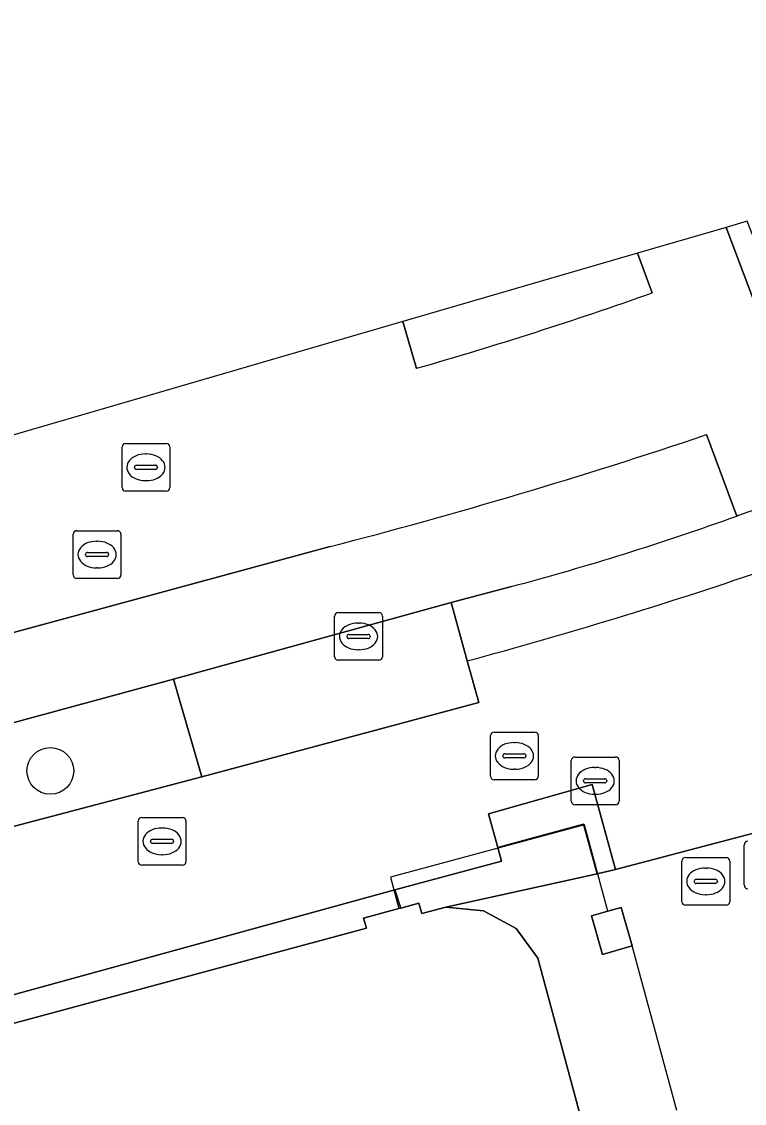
# Model space of a CAD drawing. Extents: x 159716 to 160783, y 383290 to 384031.
# Drawn here: x 159864.38 to 159879.52, y 383634.01 to 383656.69 of the extents above; entities that cross this region are included whole.
import ezdxf

# ---------------------------------------------------------------- set-up
doc = ezdxf.new("R2010")
doc.units = 0
for name, color, linetype in [('IMGEO_Boom', 7, 'Continuous'), ('IMGEO_Brandkraan', 7, 'Continuous'), ('IMGEO_Groenvoorziening', 7, 'Continuous'), ('IMGEO_Kolk', 7, 'Continuous'), ('IMGEO_Pand', 7, 'Continuous'), ('IMGEO_Pand_overbouw', 7, 'Continuous'), ('IMGEO_Parkeervlak_open', 7, 'Continuous'), ('IMGEO_Rijbaan_lokaal_gesloten', 7, 'Continuous'), ('IMGEO_Rijbaan_lokaal_open', 7, 'Continuous'), ('IMGEO_Rioolput', 7, 'Continuous'), ('IMGEO_Voetpad_open', 7, 'Continuous')]:
    doc.layers.add(name, color=color, linetype=linetype)

msp = doc.modelspace()

# ---------------------------------------------------------------- linework, layer by layer
at = {"layer": 'IMGEO_Boom'}
msp.add_circle((159864.983, 383640.978), 0.489, dxfattribs=at)
at = {"layer": 'IMGEO_Brandkraan'}
for p, q in [((159875.898, 383640.343), (159875.898, 383641.195)), ((159875.973, 383641.269), (159876.825, 383641.269)), ((159876.899, 383641.195), (159876.899, 383640.343)), ((159876.386, 383641.049), (159876.411, 383641.049)), ((159876.157, 383640.763), (159876.157, 383640.775)), ((159876.595, 383640.726), (159876.197, 383640.726)), ((159876.2, 383640.812), (159876.598, 383640.812)), ((159876.641, 383640.775), (159876.641, 383640.763)), ((159876.409, 383640.489), (159876.384, 383640.489)), ((159876.825, 383640.269), (159875.973, 383640.269))]:
    msp.add_line(p, q, dxfattribs=at)
for points in [[(159875.898, 383640.343), (159875.898, 383641.195)], [(159875.973, 383641.269), (159876.825, 383641.269)], [(159876.899, 383641.195), (159876.899, 383640.343)], [(159876.825, 383640.269), (159875.973, 383640.269)]]:
    msp.add_lwpolyline(points, dxfattribs=at)
for centre, radius, start, end in [((159875.975, 383641.193), 0.0765, 91.552, 178.448), ((159875.975, 383641.193), 0.0765, 91.552, 178.448), ((159876.823, 383641.193), 0.0765, 1.552, 88.448), ((159876.823, 383641.193), 0.0765, 1.552, 88.448), ((159876.197, 383640.772), 0.0403, 85.8775, 175.7526), ((159876.194, 383640.762), 0.0366, 178.938, 274.7102), ((159876.598, 383640.769), 0.043, 264.8664, 352.4533), ((159876.602, 383640.774), 0.0386, 1.7309, 96.639), ((159875.975, 383640.345), 0.0765, 181.552, 268.448), ((159875.975, 383640.345), 0.0765, 181.552, 268.448), ((159876.823, 383640.345), 0.0765, 271.552, 358.448), ((159876.823, 383640.345), 0.0765, 271.552, 358.448)]:
    msp.add_arc(centre, radius, start, end, dxfattribs=at)
for centre, major_axis, ratio, start_param, end_param in [((159876.385, 383640.769), (-0.387, 0.002), 0.722429, 4.712389, 7.853982), ((159876.41, 383640.769), (-0.39, 0.002), 0.717154, 1.570796, 4.712389)]:
    msp.add_ellipse(centre, major_axis=major_axis, ratio=ratio, start_param=start_param, end_param=end_param, dxfattribs=at)
at = {"layer": 'IMGEO_Groenvoorziening'}
msp.add_lwpolyline([(159867.563, 383642.898), (159862.136, 383641.425), (159862.639, 383639.499), (159862.663, 383639.405), (159868.154, 383640.85)], close=True, dxfattribs=at)
at = {"layer": 'IMGEO_Kolk'}
for p, q in [((159871.015, 383644.297), (159871.867, 383644.297)), ((159870.94, 383643.371), (159870.94, 383644.223)), ((159871.428, 383644.077), (159871.453, 383644.077)), ((159871.941, 383644.223), (159871.941, 383643.371)), ((159871.242, 383643.84), (159871.64, 383643.84)), ((159871.199, 383643.791), (159871.199, 383643.803)), ((159871.637, 383643.754), (159871.239, 383643.754)), ((159871.683, 383643.803), (159871.683, 383643.791)), ((159871.451, 383643.517), (159871.426, 383643.517)), ((159871.867, 383643.297), (159871.015, 383643.297))]:
    msp.add_line(p, q, dxfattribs=at)
for points in [[(159871.015, 383644.297), (159871.867, 383644.297)], [(159870.94, 383643.371), (159870.94, 383644.223)], [(159871.941, 383644.223), (159871.941, 383643.371)], [(159871.867, 383643.297), (159871.015, 383643.297)]]:
    msp.add_lwpolyline(points, dxfattribs=at)
for centre, radius, start, end in [((159871.017, 383644.221), 0.0765, 91.552, 178.448), ((159871.017, 383644.221), 0.0765, 91.552, 178.448), ((159871.865, 383644.221), 0.0765, 1.552, 88.448), ((159871.865, 383644.221), 0.0765, 1.552, 88.448), ((159871.239, 383643.8), 0.0403, 85.8775, 175.7526), ((159871.644, 383643.802), 0.0386, 1.7309, 96.639), ((159871.236, 383643.79), 0.0366, 178.938, 274.7102), ((159871.64, 383643.797), 0.043, 264.8664, 352.4533), ((159871.017, 383643.373), 0.0765, 181.552, 268.448), ((159871.017, 383643.373), 0.0765, 181.552, 268.448), ((159871.865, 383643.373), 0.0765, 271.552, 358.448), ((159871.865, 383643.373), 0.0765, 271.552, 358.448)]:
    msp.add_arc(centre, radius, start, end, dxfattribs=at)
for centre, major_axis, ratio, start_param, end_param in [((159871.427, 383643.797), (-0.387, 0.002), 0.722429, 4.712389, 7.853982), ((159871.452, 383643.797), (-0.39, 0.002), 0.717154, 1.570796, 4.712389)]:
    msp.add_ellipse(centre, major_axis=major_axis, ratio=ratio, start_param=start_param, end_param=end_param, dxfattribs=at)
at = {"layer": 'IMGEO_Pand'}
msp.add_lwpolyline([(159879.981, 383619.319), (159878.711, 383624.018), (159875.198, 383637.054), (159874.741, 383637.677), (159874.059, 383638.044), (159873.267, 383638.119), (159872.765, 383637.987), (159872.701, 383638.204), (159872.327, 383638.103), (159872.286, 383638.092), (159871.547, 383637.893), (159871.604, 383637.681), (159863.994, 383635.627)], dxfattribs=at)
msp.add_lwpolyline([(159876.945, 383638.116), (159876.661, 383638.035), (159876.323, 383637.938), (159876.553, 383637.13), (159877.176, 383637.308)], close=True, dxfattribs=at)
at = {"layer": 'IMGEO_Pand_overbouw'}
msp.add_lwpolyline([(159878.109, 383633.858), (159877.176, 383637.308), (159876.553, 383637.13), (159876.323, 383637.938), (159876.661, 383638.035), (159876.173, 383639.847), (159872.108, 383638.75), (159872.286, 383638.092), (159872.327, 383638.103), (159872.701, 383638.204), (159872.765, 383637.987), (159873.267, 383638.119), (159874.059, 383638.044), (159874.741, 383637.677), (159875.198, 383637.054), (159878.711, 383624.018)], dxfattribs=at)
at = {"layer": 'IMGEO_Parkeervlak_open'}
msp.add_lwpolyline([(159873.718, 383643.284), (159873.378, 383644.509), (159867.563, 383642.898), (159868.154, 383640.85), (159873.959, 383642.413), (159873.718, 383643.283)], close=True, dxfattribs=at)
at = {"layer": 'IMGEO_Rijbaan_lokaal_gesloten'}
for points in [[(159877.285, 383651.831), (159872.372, 383650.4), (159872.658, 383649.417)], [(159877.595, 383650.999), (159877.285, 383651.831)], [(159879.364, 383646.32), (159878.734, 383648.029)], [(159870.849, 383645.682), (159857.264, 383641.995), (159857.701, 383640.246), (159862.136, 383641.425), (159867.563, 383642.898), (159873.378, 383644.509)], [(159873.378, 383644.509), (159874.646, 383644.843)]]:
    msp.add_lwpolyline(points, dxfattribs=at)
for centre, radius, start, end in [((159848.904, 383732.042), 85.971, 286.03961, 289.4952), ((159842.687, 383754.715), 112.611, 284.48247, 288.6692), ((159859.626, 383701.096), 58.224, 284.94983, 289.8163)]:
    msp.add_arc(centre, radius, start, end, dxfattribs=at)
at = {"layer": 'IMGEO_Rijbaan_lokaal_open'}
for points in [[(159879.825, 383651.878), (159879.585, 383652.501), (159879.14, 383652.372), (159881.163, 383647.027), (159881.593, 383647.218), (159880.881, 383649.099), (159881.487, 383649.336)], [(159879.14, 383652.372), (159877.285, 383651.831), (159877.595, 383650.999)], [(159880.983, 383646.949), (159881.163, 383647.027), (159879.14, 383652.372)], [(159872.658, 383649.417), (159872.372, 383650.4), (159854.392, 383645.161), (159855.908, 383639.763), (159857.701, 383640.246), (159857.264, 383641.995), (159870.849, 383645.682)], [(159878.734, 383648.029), (159879.364, 383646.32), (159879.408, 383646.336)], [(159920.184, 383634.642), (159912.339, 383632.316), (159912.128, 383633.029), (159895.091, 383628.211), (159893.909, 383632.552), (159893.313, 383632.369), (159892.998, 383633.71), (159886.801, 383631.969), (159885.594, 383631.619), (159885.622, 383631.523), (159888.992, 383632.493), (159890.236, 383628.168), (159885.431, 383626.785), (159884.187, 383631.11), (159883.304, 383630.856), (159880.882, 383639.978), (159876.826, 383638.908), (159876.443, 383638.823), (159873.267, 383638.119), (159874.059, 383638.044), (159874.741, 383637.677), (159875.198, 383637.054), (159878.711, 383624.018), (159879.981, 383619.319)]]:
    msp.add_lwpolyline(points, dxfattribs=at)
msp.add_lwpolyline([(159876.553, 383637.13), (159876.323, 383637.938), (159876.661, 383638.035), (159876.945, 383638.116), (159877.176, 383637.308)], close=True, dxfattribs=at)
for centre, radius, start, end in [((159848.904, 383732.042), 85.971, 286.03961, 289.4952), ((159842.687, 383754.715), 112.611, 284.48247, 288.6692), ((159870.706, 383671.024), 26.176, 289.4163, 293.1163)]:
    msp.add_arc(centre, radius, start, end, dxfattribs=at)
at = {"layer": 'IMGEO_Rioolput'}
for p, q in [((159866.486, 383646.916), (159866.486, 383647.768)), ((159866.561, 383647.842), (159867.413, 383647.842)), ((159867.487, 383647.768), (159867.487, 383646.916)), ((159866.974, 383647.622), (159866.999, 383647.622)), ((159866.745, 383647.336), (159866.745, 383647.348)), ((159867.183, 383647.299), (159866.785, 383647.299)), ((159866.788, 383647.385), (159867.186, 383647.385)), ((159867.229, 383647.348), (159867.229, 383647.336)), ((159866.997, 383647.062), (159866.972, 383647.062)), ((159867.413, 383646.842), (159866.561, 383646.842)), ((159865.462, 383645.087), (159865.462, 383645.939)), ((159865.537, 383646.013), (159866.389, 383646.013)), ((159866.463, 383645.939), (159866.463, 383645.087)), ((159865.95, 383645.793), (159865.975, 383645.793)), ((159865.721, 383645.507), (159865.721, 383645.519)), ((159866.159, 383645.47), (159865.761, 383645.47)), ((159865.764, 383645.556), (159866.162, 383645.556)), ((159866.205, 383645.519), (159866.205, 383645.507)), ((159865.973, 383645.233), (159865.948, 383645.233)), ((159866.389, 383645.013), (159865.537, 383645.013)), ((159874.281, 383641.792), (159875.133, 383641.792)), ((159874.206, 383640.866), (159874.206, 383641.718)), ((159874.694, 383641.572), (159874.719, 383641.572)), ((159875.207, 383641.718), (159875.207, 383640.866)), ((159874.508, 383641.335), (159874.906, 383641.335)), ((159874.465, 383641.286), (159874.465, 383641.298)), ((159874.903, 383641.249), (159874.505, 383641.249)), ((159874.949, 383641.298), (159874.949, 383641.286)), ((159874.717, 383641.012), (159874.692, 383641.012)), ((159875.133, 383640.792), (159874.281, 383640.792)), ((159866.899, 383640.001), (159867.751, 383640.001)), ((159866.824, 383639.075), (159866.824, 383639.927)), ((159867.312, 383639.781), (159867.337, 383639.781)), ((159867.825, 383639.927), (159867.825, 383639.075)), ((159867.083, 383639.495), (159867.083, 383639.507)), ((159867.126, 383639.544), (159867.524, 383639.544)), ((159867.567, 383639.507), (159867.567, 383639.495)), ((159867.521, 383639.458), (159867.123, 383639.458)), ((159879.524, 383638.579), (159879.524, 383639.431)), ((159867.335, 383639.221), (159867.31, 383639.221)), ((159878.216, 383638.236), (159878.216, 383639.088)), ((159878.291, 383639.162), (159879.143, 383639.162)), ((159879.217, 383639.088), (159879.217, 383638.236)), ((159867.751, 383639.001), (159866.899, 383639.001)), ((159878.704, 383638.942), (159878.729, 383638.942)), ((159878.475, 383638.656), (159878.475, 383638.668)), ((159878.913, 383638.619), (159878.515, 383638.619)), ((159878.518, 383638.705), (159878.916, 383638.705)), ((159878.959, 383638.668), (159878.959, 383638.656)), ((159878.727, 383638.382), (159878.702, 383638.382)), ((159879.143, 383638.162), (159878.291, 383638.162))]:
    msp.add_line(p, q, dxfattribs=at)
for points in [[(159866.486, 383646.916), (159866.486, 383647.768)], [(159866.561, 383647.842), (159867.413, 383647.842)], [(159867.487, 383647.768), (159867.487, 383646.916)], [(159867.413, 383646.842), (159866.561, 383646.842)], [(159865.462, 383645.087), (159865.462, 383645.939)], [(159865.537, 383646.013), (159866.389, 383646.013)], [(159866.463, 383645.939), (159866.463, 383645.087)], [(159866.389, 383645.013), (159865.537, 383645.013)], [(159874.281, 383641.792), (159875.133, 383641.792)], [(159874.206, 383640.866), (159874.206, 383641.718)], [(159875.207, 383641.718), (159875.207, 383640.866)], [(159875.133, 383640.792), (159874.281, 383640.792)], [(159866.899, 383640.001), (159867.751, 383640.001)], [(159866.824, 383639.075), (159866.824, 383639.927)], [(159867.825, 383639.927), (159867.825, 383639.075)], [(159879.524, 383638.579), (159879.524, 383639.431)], [(159878.216, 383638.236), (159878.216, 383639.088)], [(159878.291, 383639.162), (159879.143, 383639.162)], [(159879.217, 383639.088), (159879.217, 383638.236)], [(159867.751, 383639.001), (159866.899, 383639.001)], [(159879.143, 383638.162), (159878.291, 383638.162)]]:
    msp.add_lwpolyline(points, dxfattribs=at)
for centre, radius, start, end in [((159866.563, 383647.766), 0.0765, 91.552, 178.448), ((159866.563, 383647.766), 0.0765, 91.552, 178.448), ((159867.411, 383647.766), 0.0765, 1.552, 88.448), ((159867.411, 383647.766), 0.0765, 1.552, 88.448), ((159866.785, 383647.345), 0.0403, 85.8775, 175.7526), ((159866.782, 383647.335), 0.0366, 178.938, 274.7102), ((159867.186, 383647.342), 0.043, 264.8664, 352.4533), ((159867.19, 383647.347), 0.0386, 1.7309, 96.639), ((159866.563, 383646.918), 0.0765, 181.552, 268.448), ((159866.563, 383646.918), 0.0765, 181.552, 268.448), ((159867.411, 383646.918), 0.0765, 271.552, 358.448), ((159867.411, 383646.918), 0.0765, 271.552, 358.448), ((159865.539, 383645.937), 0.0765, 91.552, 178.448), ((159865.539, 383645.937), 0.0765, 91.552, 178.448), ((159866.387, 383645.937), 0.0765, 1.552, 88.448), ((159866.387, 383645.937), 0.0765, 1.552, 88.448), ((159865.761, 383645.516), 0.0403, 85.8775, 175.7526), ((159865.758, 383645.506), 0.0366, 178.938, 274.7102), ((159866.162, 383645.513), 0.043, 264.8664, 352.4533), ((159866.166, 383645.518), 0.0386, 1.7309, 96.639), ((159865.539, 383645.089), 0.0765, 181.552, 268.448), ((159865.539, 383645.089), 0.0765, 181.552, 268.448), ((159866.387, 383645.089), 0.0765, 271.552, 358.448), ((159866.387, 383645.089), 0.0765, 271.552, 358.448), ((159874.283, 383641.716), 0.0765, 91.552, 178.448), ((159874.283, 383641.716), 0.0765, 91.552, 178.448), ((159875.131, 383641.716), 0.0765, 1.552, 88.448), ((159875.131, 383641.716), 0.0765, 1.552, 88.448), ((159874.505, 383641.295), 0.0403, 85.8775, 175.7526), ((159874.91, 383641.297), 0.0386, 1.7309, 96.639), ((159874.502, 383641.285), 0.0366, 178.938, 274.7102), ((159874.906, 383641.292), 0.043, 264.8664, 352.4533), ((159874.283, 383640.868), 0.0765, 181.552, 268.448), ((159874.283, 383640.868), 0.0765, 181.552, 268.448), ((159875.131, 383640.868), 0.0765, 271.552, 358.448), ((159875.131, 383640.868), 0.0765, 271.552, 358.448), ((159866.901, 383639.925), 0.0765, 91.552, 178.448), ((159866.901, 383639.925), 0.0765, 91.552, 178.448), ((159867.749, 383639.925), 0.0765, 1.552, 88.448), ((159867.749, 383639.925), 0.0765, 1.552, 88.448), ((159867.123, 383639.504), 0.0403, 85.8775, 175.7526), ((159867.528, 383639.506), 0.0386, 1.7309, 96.639), ((159867.12, 383639.494), 0.0366, 178.938, 274.7102), ((159867.524, 383639.501), 0.043, 264.8664, 352.4533), ((159879.601, 383639.429), 0.0765, 91.552, 178.448), ((159879.601, 383639.429), 0.0765, 91.552, 178.448), ((159866.901, 383639.077), 0.0765, 181.552, 268.448), ((159866.901, 383639.077), 0.0765, 181.552, 268.448), ((159867.749, 383639.077), 0.0765, 271.552, 358.448), ((159867.749, 383639.077), 0.0765, 271.552, 358.448), ((159878.293, 383639.086), 0.0765, 91.552, 178.448), ((159878.293, 383639.086), 0.0765, 91.552, 178.448), ((159879.141, 383639.086), 0.0765, 1.552, 88.448), ((159879.141, 383639.086), 0.0765, 1.552, 88.448), ((159878.515, 383638.665), 0.0403, 85.8775, 175.7526), ((159878.512, 383638.655), 0.0366, 178.938, 274.7102), ((159878.916, 383638.662), 0.043, 264.8664, 352.4533), ((159878.92, 383638.667), 0.0386, 1.7309, 96.639), ((159879.601, 383638.581), 0.0765, 181.552, 268.448), ((159879.601, 383638.581), 0.0765, 181.552, 268.448), ((159878.293, 383638.238), 0.0765, 181.552, 268.448), ((159878.293, 383638.238), 0.0765, 181.552, 268.448), ((159879.141, 383638.238), 0.0765, 271.552, 358.448), ((159879.141, 383638.238), 0.0765, 271.552, 358.448)]:
    msp.add_arc(centre, radius, start, end, dxfattribs=at)
for centre, major_axis, ratio, start_param, end_param in [((159866.973, 383647.342), (-0.387, 0.002), 0.722429, 4.712389, 7.853982), ((159866.998, 383647.342), (-0.39, 0.002), 0.717154, 1.570796, 4.712389), ((159865.949, 383645.513), (-0.387, 0.002), 0.722429, 4.712389, 7.853982), ((159865.974, 383645.513), (-0.39, 0.002), 0.717154, 1.570796, 4.712389), ((159874.693, 383641.292), (-0.387, 0.002), 0.722429, 4.712389, 7.853982), ((159874.718, 383641.292), (-0.39, 0.002), 0.717154, 1.570796, 4.712389), ((159867.311, 383639.501), (-0.387, 0.002), 0.722429, 4.712389, 7.853982), ((159867.336, 383639.501), (-0.39, 0.002), 0.717154, 1.570796, 4.712389), ((159878.703, 383638.662), (-0.387, 0.002), 0.722429, 4.712389, 7.853982), ((159878.728, 383638.662), (-0.39, 0.002), 0.717154, 1.570796, 4.712389)]:
    msp.add_ellipse(centre, major_axis=major_axis, ratio=ratio, start_param=start_param, end_param=end_param, dxfattribs=at)
at = {"layer": 'IMGEO_Voetpad_open'}
for points in [[(159863.843, 383636.185), (159872.198, 383638.482), (159874.436, 383639.087), (159874.358, 383639.374), (159874.167, 383640.08), (159876.338, 383640.692), (159876.826, 383638.908), (159880.882, 383639.978), (159883.873, 383640.852), (159885.275, 383641.589), (159889.499, 383643.81), (159894.999, 383646.703), (159896.105, 383647.633), (159924.039, 383671.703), (159924.993, 383672.648), (159929.393, 383676.251), (159933.79, 383679.853), (159934.805, 383680.811), (159936.875, 383682.563), (159936.81, 383682.656), (159939.271, 383684.671), (159943.91, 383688.504)], [(159879.408, 383646.336), (159879.364, 383646.32)], [(159874.646, 383644.843), (159873.378, 383644.509), (159873.718, 383643.284)], [(159873.718, 383643.284), (159873.718, 383643.283), (159873.959, 383642.413), (159868.154, 383640.85), (159862.663, 383639.405), (159862.639, 383639.499), (159845.083, 383634.794)]]:
    msp.add_lwpolyline(points, dxfattribs=at)
for points in [[(159876.826, 383638.908), (159876.338, 383640.692), (159874.167, 383640.08), (159874.358, 383639.374), (159876.156, 383639.862), (159876.443, 383638.823)], [(159876.443, 383638.823), (159876.156, 383639.862), (159874.358, 383639.374), (159874.436, 383639.087), (159872.198, 383638.482), (159872.327, 383638.103), (159872.701, 383638.204), (159872.765, 383637.987), (159873.267, 383638.119)], [(159857.768, 383633.947), (159860.326, 383634.638), (159861.438, 383634.938), (159863.994, 383635.627), (159871.604, 383637.681), (159871.547, 383637.893), (159872.286, 383638.092), (159872.327, 383638.103), (159872.198, 383638.482), (159863.843, 383636.185), (159831.316, 383627.447), (159831.539, 383626.662), (159831.677, 383626.864), (159834.97, 383627.793), (159835.026, 383627.809), (159834.97, 383628.022), (159835.694, 383628.212), (159835.755, 383628.009), (159836.055, 383628.089), (159838.611, 383628.779), (159843.294, 383630.042), (159845.854, 383630.733), (159846.938, 383631.025), (159849.488, 383631.714)]]:
    msp.add_lwpolyline(points, close=True, dxfattribs=at)
for centre, radius, start, end in [((159870.706, 383671.024), 26.176, 289.4163, 293.1163), ((159859.626, 383701.096), 58.224, 284.94983, 289.8163), ((159848.298, 383737.595), 97.677, 285.08488, 288.86845), ((159848.298, 383737.595), 97.677, 285.08488, 288.86845)]:
    msp.add_arc(centre, radius, start, end, dxfattribs=at)

doc.saveas('drawing.dxf')
